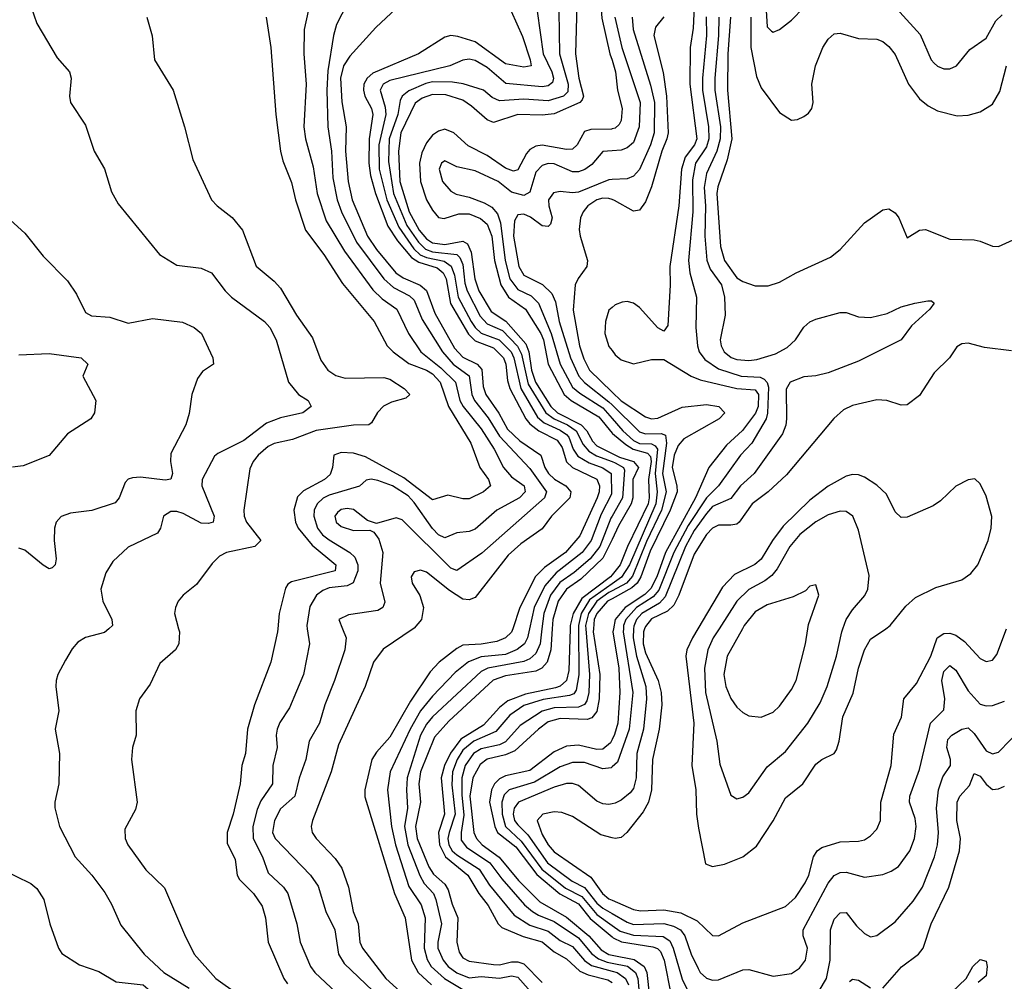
# Model space of a CAD drawing. Header units: inches. Extents: x 884549 to 1028252, y 526810 to 653624.
# Tile 934 of 1056: x 1008053 to 1011289, y 608841 to 612002. Entities that reach past the tile are written whole.
import ezdxf

# ---------------------------------------------------------------- set-up
doc = ezdxf.new("R2010")
doc.units = ezdxf.units.IN
doc.header["$MEASUREMENT"] = 0
for name, color, linetype in [('B0600', 7, 'Continuous'), ('B0601', 7, 'Continuous'), ('B0610', 7, 'Continuous'), ('B0611', 7, 'Continuous')]:
    doc.layers.add(name, color=color, linetype=linetype)

msp = doc.modelspace()

# ---------------------------------------------------------------- linework, layer by layer
at = {"layer": 'B0600', "color": 5}
for points, elevation in [([(1008346.4, 610000), (1008332.3, 609987.7), (1008269.3, 609970.7), (1008244.7, 609955.3), (1008225.8, 609934.2), (1008203.4, 609896.6), (1008178.9, 609850), (1008173.1, 609830), (1008171.6, 609810), (1008182.3, 609730), (1008170.3, 609670), (1008184.6, 609590), (1008181.7, 609490), (1008168.9, 609430), (1008168.9, 609411.1), (1008184.4, 609350), (1008235.2, 609250), (1008290.1, 609190.1), (1008332.9, 609133), (1008355.1, 609095.1), (1008385.1, 609025.1), (1008462.1, 608930), (1008527.1, 608870), (1008610, 608818.5)], 2260), ([(1008575.5, 610000), (1008578.2, 609990), (1008576.3, 609950), (1008565.3, 609930), (1008514.2, 609885.8), (1008482, 609818), (1008447.2, 609770), (1008435.3, 609730), (1008435.6, 609650), (1008424, 609610), (1008420.3, 609570), (1008439.1, 609430), (1008434, 609406), (1008398.9, 609341.1), (1008399.7, 609310), (1008408.2, 609290), (1008467.9, 609207.9), (1008528.7, 609148.7), (1008594.4, 608994.4), (1008626.8, 608930), (1008697.8, 608850), (1008770, 608798.4)], 2280), ([(1008901.3, 610000), (1008900.4, 609990), (1008878.7, 609890), (1008824.8, 609750), (1008802, 609670), (1008795.3, 609590), (1008783.4, 609550), (1008778, 609490), (1008755.2, 609390), (1008735.3, 609330), (1008735.3, 609295.3), (1008761.7, 609241.7), (1008768.4, 609190), (1008775.3, 609175.3), (1008822.2, 609130), (1008850, 609088), (1008860.9, 609050), (1008870.2, 608969.8), (1008921.5, 608850), (1008932.9, 608832.9)], 2320), ([(1008998.4, 610000), (1009006.1, 609950), (1008986, 609850), (1008939.7, 609740.3), (1008908.3, 609691.7), (1008899.3, 609670), (1008896.1, 609650), (1008899.1, 609610), (1008884.7, 609550), (1008883.8, 609490), (1008846.3, 609433.7), (1008834.2, 609405.8), (1008819, 609350), (1008820.2, 609310), (1008851.4, 609250), (1008870, 609197.1), (1008919.8, 609150), (1008934.7, 609130), (1008964.4, 609030), (1008975.4, 608970), (1009009, 608890), (1009023.3, 608870), (1009130, 608770.1)], 2340), ([(1009114.3, 610000), (1009126.7, 609970), (1009121.9, 609930), (1009088.3, 609830), (1009055.7, 609750), (1009038.5, 609690), (1009004.8, 609630), (1008994.1, 609570), (1008971.6, 609508.4), (1008957.4, 609450), (1008910, 609407.7), (1008891, 609370), (1008884.5, 609330), (1008892.9, 609310), (1009008.8, 609190), (1009034.2, 609154.2), (1009059.1, 609070), (1009089.2, 609010), (1009100.7, 608930), (1009119.6, 608899.6), (1009214.1, 608810)], 2360), ([(1009346.7, 610000), (1009247.3, 609932.7), (1009215.7, 609890), (1009189.1, 609810), (1009101.3, 609618.7), (1009077, 609530), (1009015.5, 609370), (1009011.7, 609350), (1009014.3, 609330), (1009027.6, 609310), (1009090, 609245.1), (1009112.5, 609212.5), (1009134, 609150), (1009149.6, 609070), (1009165.1, 609030), (1009170.9, 608970), (1009180.3, 608950), (1009256.8, 608850), (1009326.4, 608786.4)], 2380), ([(1009673.7, 610000), (1009670, 609988.8), (1009650, 609969.9), (1009621.8, 609958.2), (1009570, 609948.9), (1009510, 609946.1), (1009490, 609935.4), (1009432.1, 609890), (1009402, 609858), (1009337.9, 609762.1), (1009270, 609643.1), (1009225.7, 609594.3), (1009210.4, 609570), (1009187.9, 609470), (1009187.6, 609447.6), (1009285.5, 609130), (1009320.4, 609050), (1009341.4, 608910), (1009362.6, 608870), (1009406.6, 608830)], 2420), ([(1009728.6, 610000), (1009721.9, 609970), (1009711.9, 609950), (1009688.4, 609931.6), (1009650, 609915.4), (1009570, 609907.3), (1009528.7, 609891.3), (1009484, 609856), (1009410, 609778.2), (1009370, 609729.6), (1009336.9, 609670), (1009271.2, 609530), (1009261.6, 609470), (1009275.4, 609350), (1009288.4, 609290), (1009332.2, 609152.2), (1009372.6, 609092.6), (1009386.1, 609050), (1009382.7, 608950), (1009392.4, 608912.4), (1009405.4, 608890), (1009449, 608850), (1009510, 608814.2)], 2440), ([(1009769.7, 610000), (1009763.5, 609950), (1009750, 609918.3), (1009730, 609900.5), (1009710, 609892.7), (1009591.9, 609870), (1009570, 609859), (1009410, 609709.9), (1009390, 609686.2), (1009370.4, 609649.6), (1009327.1, 609510), (1009324, 609470), (1009328.2, 609410), (1009317.6, 609350), (1009328.9, 609290), (1009368.4, 609188.4), (1009383, 609163), (1009413.5, 609130), (1009421.3, 609110), (1009439.7, 609030), (1009427.2, 608970), (1009427.9, 608950), (1009445.1, 608910), (1009461.4, 608890), (1009490, 608868.5), (1009530, 608852.9), (1009570, 608856.9), (1009630, 608851.6), (1009670, 608858.5), (1009690, 608854.2), (1009750, 608787.6)], 2460), ([(1009803.3, 610000), (1009798.6, 609930), (1009787.2, 609890), (1009769.5, 609870.5), (1009750, 609860.8), (1009650, 609845.4), (1009609, 609831), (1009463.9, 609696.1), (1009416.4, 609643.6), (1009370.4, 609530), (1009365.1, 609490), (1009370.9, 609430), (1009353.7, 609350), (1009359.8, 609310), (1009397.7, 609217.7), (1009413.4, 609193.4), (1009450, 609160.7), (1009461.7, 609141.7), (1009474.3, 609094.3), (1009493.1, 609050), (1009490.1, 608969.9), (1009497.3, 608937.3), (1009510, 608917.7), (1009530, 608906.8), (1009610, 608896.1), (1009630, 608894.9), (1009670, 608905), (1009690, 608904.9), (1009710, 608898.2), (1009770, 608837.1)], 2480), ([(1009862.4, 610000), (1009857.9, 609862.1), (1009850.3, 609829.7), (1009830, 609811.6), (1009814.3, 609805.7), (1009715.1, 609784.9), (1009657.3, 609762.7), (1009630, 609740.7), (1009577.6, 609682.4), (1009503.3, 609636.7), (1009469, 609591), (1009449.7, 609550), (1009438.9, 609510), (1009448.9, 609390), (1009429.6, 609330.4), (1009432.8, 609290), (1009452.5, 609250), (1009525.8, 609190), (1009561.8, 609130), (1009592.7, 609090), (1009626.2, 609030), (1009638, 609018), (1009708, 608988), (1009770, 608970.5), (1009810, 608937.7), (1009850, 608914.7), (1009894.6, 608874.6), (1009921.9, 608861.9), (1009985.9, 608845.9), (1010000, 608836.8)], 2520), ([(1009889.5, 610000), (1009891.2, 609848.8), (1009882.4, 609797.6), (1009873.9, 609786.1), (1009859.8, 609780.2), (1009773.2, 609766.8), (1009710, 609748), (1009664.3, 609715.7), (1009617.9, 609662.1), (1009545.3, 609630), (1009510, 609601.1), (1009491.1, 609570), (1009476.2, 609530), (1009473.7, 609486.3), (1009484.6, 609390), (1009464.3, 609330), (1009460.8, 609310), (1009463.4, 609290), (1009474.8, 609270), (1009490, 609257.1), (1009563.5, 609210), (1009597.5, 609157.5), (1009678.5, 609058.5), (1009730, 609025.2), (1009790, 609006.1), (1009830, 608975.7), (1009870, 608955.2), (1009909.5, 608909.5), (1009933, 608893), (1010000, 608874.6)], 2540), ([(1009913.4, 610000), (1009926.2, 609850), (1009923.6, 609790), (1009917.4, 609762.6), (1009909.4, 609750.6), (1009890, 609742.5), (1009810, 609739.8), (1009770.7, 609729.3), (1009698.4, 609681.6), (1009650, 609628.3), (1009630, 609618.6), (1009570, 609605.5), (1009544.9, 609590), (1009517.7, 609550), (1009506.7, 609510), (1009505.9, 609454.1), (1009513.2, 609386.8), (1009503.7, 609330), (1009504.5, 609304.5), (1009521.8, 609281.8), (1009597.9, 609230), (1009637.7, 609177.7), (1009712.7, 609092.7), (1009738.1, 609070), (1009757.9, 609057.9), (1009810, 609038.1), (1009890, 608984.4), (1009932.9, 608932.9), (1009955.2, 608915.2), (1009983.9, 608903.9), (1010000, 608900.7)], 2560), ([(1009938.6, 610000), (1009937.9, 609990), (1009960.4, 609850), (1009957.4, 609770), (1009950, 609727.9), (1009933.2, 609706.9), (1009918, 609702), (1009830, 609705.3), (1009790, 609693.8), (1009758, 609670), (1009681, 609599), (1009650, 609585.9), (1009590, 609570.8), (1009566.5, 609553.5), (1009542.2, 609510), (1009532.5, 609450), (1009545.9, 609330), (1009554.2, 609310), (1009573.7, 609290), (1009629.4, 609249.4), (1009692.3, 609172.3), (1009762.2, 609102.2), (1009850, 609052), (1009923.2, 608990), (1009964.1, 608944.1), (1009990, 608928.8), (1010000, 608926.8)], 2580), ([(1010000, 609636), (1009994.6, 609625.4), (1009970, 609604.1), (1009950, 609603.1), (1009890, 609617.1), (1009850, 609614.3), (1009810, 609595.2), (1009730, 609533.5), (1009650, 609516.8), (1009630, 609506.5), (1009614.1, 609490), (1009604, 609470), (1009597.6, 609430), (1009614.5, 609350), (1009624, 609330), (1009683.3, 609283.3), (1009752.3, 609192.3), (1009828.2, 609128.2), (1009890, 609095.9), (1009927.6, 609047.6), (1010000, 608987.5)], 2620), ([(1010000, 609545.6), (1009997.1, 609542.9), (1009970, 609539), (1009910, 609560.4), (1009870, 609560.7), (1009830, 609546.2), (1009744.9, 609495.1), (1009661.4, 609470), (1009645.6, 609454.4), (1009638.3, 609430), (1009639.2, 609390), (1009649.6, 609349.6), (1009701.8, 609301.8), (1009769.8, 609209.8), (1009847.3, 609147.3), (1009900.3, 609120.3), (1009950, 609060.5), (1010000, 609024.9)], 2640), ([(1010000, 609424.6), (1009990, 609422.2), (1009970, 609424.3), (1009950, 609433.4), (1009890, 609484.6), (1009870, 609491.1), (1009850, 609491), (1009810, 609479.4), (1009692.5, 609430), (1009677.9, 609410), (1009675.3, 609390), (1009679.8, 609370), (1009690, 609354.9), (1009722.8, 609322.8), (1009788.4, 609230), (1009868.9, 609170), (1009910, 609149.3), (1009950, 609098.2), (1009970, 609081.8), (1010000, 609064.4)], 2660), ([(1010000, 609312.7), (1009962.9, 609322.9), (1009870, 609383), (1009835.4, 609395.4), (1009810, 609397.7), (1009772.2, 609390), (1009754.4, 609370), (1009770, 609323.5), (1009789.8, 609290), (1009810, 609266.9), (1009930, 609183.7), (1009968.8, 609130), (1009990, 609111.8), (1010000, 609107.5)], 2680), ([(1007991.1, 609211.1), (1008090, 609162.8), (1008110, 609146), (1008133, 609110), (1008152.1, 609030), (1008181.2, 608950), (1008192, 608932), (1008250, 608895.7), (1008313.8, 608873.8), (1008370, 608839.4), (1008458.9, 608830), (1008482.2, 608810), (1008481.7, 608798.3), (1008479.3, 608790), (1008435.1, 608764.9), (1008350, 608743), (1008312.7, 608727.3), (1008250, 608673.9), (1008206.9, 608653.1), (1008190, 608640.2), (1008110, 608539.5), (1008067.3, 608512.7), (1008043.2, 608490)], 2240)]:
    msp.add_lwpolyline(points, dxfattribs=dict(at, elevation=elevation))
at = {"layer": 'B0601', "color": 5}
for points, elevation in [([(1009024.5, 612135.5), (1008988.5, 611970), (1008986.7, 611890), (1008994.2, 611790), (1008987.3, 611650), (1008992.8, 611610), (1009017.8, 611517.8), (1009030.4, 611430), (1009060.5, 611340.5), (1009120.9, 611240.9), (1009213.8, 611113.8), (1009244.1, 611084.1), (1009292.9, 611050), (1009330.8, 610970.8), (1009371.9, 610910), (1009437.7, 610857.7), (1009485.1, 610810), (1009499.4, 610750), (1009510.8, 610730.8), (1009570, 610657.4), (1009612.7, 610590), (1009643.3, 610530), (1009670, 610498.8), (1009711.2, 610470), (1009714.9, 610450), (1009696.3, 610430), (1009621.9, 610390), (1009550, 610327), (1009530, 610319.2), (1009490, 610315.6), (1009450, 610299.1), (1009430, 610308.8), (1009410, 610329.2), (1009350, 610415), (1009330, 610436.2), (1009278.1, 610470), (1009230, 610487.4), (1009208.4, 610491.6), (1009191.4, 610488.6), (1009170, 610468), (1009070, 610439.2), (1009050.9, 610429.1), (1009030.5, 610410), (1009021.5, 610390), (1009019.6, 610370), (1009032.3, 610330), (1009048.8, 610308.8), (1009070, 610291.7), (1009138, 610250), (1009154.8, 610234.8), (1009164.8, 610210), (1009164.7, 610190), (1009149.7, 610150.3), (1009130, 610141.4), (1009070, 610134), (1009050, 610125.9), (1009028.5, 610110), (1009006.6, 610073.4), (1008996.9, 610010), (1008998.4, 610000)], 2340), ([(1008070, 612104), (1008109.4, 611989.4), (1008176.5, 611876.5), (1008217, 611830), (1008222.6, 611810), (1008217, 611750), (1008220.4, 611730), (1008270, 611654.8), (1008298.4, 611570), (1008331.6, 611511.5), (1008355.4, 611435.4), (1008376.7, 611396.7), (1008512.4, 611230), (1008570, 611195.2), (1008650, 611184.7), (1008683.7, 611170), (1008728.5, 611110), (1008749.3, 611090), (1008857.8, 611010), (1008875.5, 610990), (1008896.6, 610950), (1008936.3, 610810), (1008969.2, 610770), (1009001.7, 610750), (1009011.4, 610730), (1008984.2, 610710), (1008910, 610693), (1008864.4, 610675.6), (1008790, 610618.8), (1008704.1, 610575.9), (1008693.4, 610566.6), (1008653.4, 610490), (1008652.2, 610470), (1008692.2, 610370), (1008689.4, 610350.6), (1008674, 610346), (1008650, 610346.9), (1008590, 610378.7), (1008570, 610385.6), (1008550, 610385.7), (1008526, 610370), (1008515.9, 610330), (1008505.6, 610314.4), (1008410, 610267.7), (1008359.1, 610220.9), (1008336, 610184), (1008319.7, 610130), (1008326.7, 610090), (1008356.6, 610030), (1008357.8, 610010), (1008346.4, 610000)], 2260), ([(1010000, 612115.5), (1009989.1, 612110.9), (1009973.8, 612090), (1009966.4, 612070), (1009963.4, 612050), (1009966.9, 612006.9), (1009993.3, 611890), (1010000, 611868.3)], 2520), ([(1009130, 612053.8), (1009094.5, 611985.5), (1009084.7, 611950), (1009066.2, 611833.8), (1009062.2, 611770), (1009066.1, 611650), (1009077.7, 611570), (1009082, 611482), (1009096.7, 611410), (1009110.9, 611370), (1009160.4, 611270), (1009249.5, 611149.5), (1009282, 611122), (1009334.3, 611094.3), (1009350, 611080.1), (1009376.2, 611016.2), (1009442.7, 610910), (1009478.1, 610870), (1009530.8, 610830.8), (1009538.8, 610770), (1009548.1, 610750), (1009593.4, 610693.4), (1009630, 610632.8), (1009730, 610526.7), (1009784.8, 610450), (1009777.7, 610430), (1009571.9, 610248.1), (1009490, 610191.1), (1009470, 610198.5), (1009310, 610357.5), (1009290, 610364.6), (1009226.2, 610346.2), (1009196, 610356), (1009150, 610391.3), (1009130, 610395.2), (1009110, 610392.3), (1009098.1, 610381.9), (1009089.2, 610370), (1009093.5, 610350), (1009110, 610335.6), (1009150, 610323), (1009203.9, 610323.9), (1009216.8, 610316.8), (1009233.9, 610293.9), (1009246.2, 610250), (1009238.3, 610150), (1009253.1, 610086.9), (1009246.9, 610070), (1009230, 610059.9), (1009134.2, 610045.8), (1009102, 610030), (1009114.3, 610000)], 2360), ([(1009290, 612038.5), (1009223.5, 611976.5), (1009137.8, 611882.2), (1009117.7, 611850), (1009107.6, 611810), (1009112.1, 611732.1), (1009125.8, 611650), (1009124, 611570), (1009132.3, 611470), (1009146.4, 611410), (1009196, 611290), (1009226.2, 611246.2), (1009289.6, 611169.6), (1009313.5, 611153.5), (1009369.5, 611129.5), (1009390, 611111.2), (1009417.2, 611037.2), (1009482, 610922), (1009510, 610893), (1009557, 610870), (1009571.8, 610851.8), (1009576.1, 610796.1), (1009585.3, 610770), (1009627.9, 610707.9), (1009656.3, 610656.3), (1009697.3, 610617.3), (1009766.4, 610570), (1009779.6, 610530), (1009791.2, 610510), (1009811.3, 610491.3), (1009848.4, 610470), (1009864.4, 610450), (1009861, 610430), (1009801, 610370), (1009770, 610328.4), (1009700.7, 610279.3), (1009658.6, 610241.4), (1009550, 610102.2), (1009530, 610094.6), (1009510, 610097.6), (1009465.4, 610125.4), (1009390, 610186.3), (1009370, 610192.5), (1009350, 610187.1), (1009340.2, 610170), (1009343.2, 610150), (1009368.8, 610108.8), (1009380.9, 610070), (1009373.4, 610030), (1009350, 610002.2), (1009346.7, 610000)], 2380), ([(1009668.4, 612030), (1009706.2, 611946.2), (1009731.3, 611870), (1009733.8, 611850), (1009710, 611845.4), (1009650, 611857.1), (1009550, 611928.9), (1009493.2, 611946.8), (1009470, 611949.5), (1009450, 611944.5), (1009364.3, 611890), (1009213.9, 611826.1), (1009195.2, 611810), (1009184.8, 611790), (1009182.7, 611770), (1009187.5, 611750), (1009209.1, 611710), (1009213.9, 611690), (1009201.3, 611610), (1009201.2, 611530), (1009205.9, 611490), (1009222.1, 611430), (1009262.6, 611322.6), (1009294.9, 611274.9), (1009340.6, 611220.6), (1009364.9, 611204.9), (1009425.6, 611185.6), (1009445, 611170), (1009455.1, 611150), (1009469.4, 611069.4), (1009528.2, 610968.2), (1009550, 610946.6), (1009610, 610923.7), (1009643.4, 610890), (1009651.2, 610870), (1009656.2, 610816.2), (1009664.1, 610790), (1009716.8, 610690), (1009730, 610672.9), (1009759.2, 610650), (1009819.2, 610619.2), (1009836, 610596), (1009850, 610548.1), (1009870, 610529.7), (1009950, 610491.2), (1009958.5, 610470), (1009957.9, 610450), (1009950.9, 610430), (1009894.3, 610305.7), (1009847, 610250), (1009778.4, 610201.6), (1009748.5, 610171.5), (1009697.2, 610070), (1009673.7, 610000)], 2420), ([(1009754.2, 612030), (1009773.7, 611890), (1009802.5, 611830), (1009807.9, 611810), (1009804.6, 611795.4), (1009790, 611783.8), (1009770, 611781.3), (1009651.4, 611791.5), (1009590, 611844.3), (1009550, 611867.1), (1009530, 611871.9), (1009510, 611868.4), (1009466.5, 611850), (1009270, 611802.1), (1009248, 611790), (1009237.5, 611770), (1009254.6, 611714.6), (1009257, 611690), (1009233.6, 611590), (1009235.1, 611510), (1009259.7, 611410), (1009299.7, 611319.7), (1009348.9, 611248.9), (1009369.3, 611229.3), (1009390, 611220.4), (1009448.1, 611208.1), (1009471.8, 611191.8), (1009482.5, 611162.5), (1009494.3, 611090), (1009537.5, 611010), (1009550, 610989.6), (1009570, 610971.9), (1009629.1, 610949.1), (1009668.2, 610910), (1009677.6, 610890), (1009700.6, 610790), (1009755.2, 610695.2), (1009776.7, 610676.7), (1009830, 610653), (1009850, 610638.5), (1009858, 610630), (1009872.6, 610590), (1009887.2, 610567.2), (1009925.1, 610545.1), (1009970, 610529.1), (1009997, 610510), (1009998, 610442), (1009963.9, 610376.1), (1009931.9, 610290), (1009902.1, 610250), (1009816.5, 610183.5), (1009779.2, 610140.8), (1009744.4, 610070), (1009728.6, 610000)], 2440), ([(1009825.5, 612030), (1009827.1, 611890), (1009855.9, 611790), (1009855, 611765), (1009840.1, 611750), (1009790, 611735.5), (1009710, 611740.5), (1009630, 611734.8), (1009605.6, 611745.6), (1009577.7, 611770), (1009511, 611791), (1009476.2, 611796.2), (1009410, 611797.1), (1009387.9, 611792.1), (1009332.6, 611767.4), (1009310.1, 611750), (1009303.5, 611736.5), (1009295.6, 611690), (1009267.5, 611610), (1009265, 611535.1), (1009282.1, 611430), (1009325.8, 611325.8), (1009363.5, 611270), (1009387.1, 611247.1), (1009410, 611239.2), (1009489.4, 611230), (1009500, 611220), (1009510, 611197.1), (1009516, 611136), (1009523.4, 611110), (1009567.1, 611027.1), (1009590, 611002.2), (1009639.6, 610979.6), (1009688.9, 610928.9), (1009702.1, 610902.1), (1009723.9, 610803.9), (1009782.2, 610710), (1009809.5, 610689.5), (1009853.9, 610670), (1009882, 610650), (1009905.5, 610605.5), (1009923.9, 610583.9), (1009948.6, 610568.6), (1010000, 610549.4)], 2460), ([(1009884.3, 612050), (1009879.7, 611890), (1009891.3, 611810), (1009906.1, 611750), (1009901.6, 611738.4), (1009894.6, 611730), (1009810, 611692.8), (1009770, 611687.6), (1009690, 611690.2), (1009610, 611664.2), (1009590, 611672.2), (1009538, 611718), (1009510, 611736.8), (1009454.2, 611754.2), (1009410, 611755.4), (1009376.4, 611743.6), (1009352.9, 611727.1), (1009306.2, 611630), (1009298.1, 611570), (1009303, 611470), (1009333.8, 611370), (1009365.7, 611310), (1009390, 611281.4), (1009410, 611267.8), (1009450, 611263.2), (1009510, 611274), (1009524.8, 611264.8), (1009537.1, 611237.1), (1009548.6, 611150), (1009562.4, 611110), (1009602.9, 611042.9), (1009651.3, 611011.3), (1009716.3, 610936.3), (1009727, 610910), (1009735.7, 610850), (1009748.4, 610810), (1009798.9, 610730), (1009821.2, 610710), (1009898.1, 610670), (1009917.1, 610650), (1009936, 610616), (1009950, 610600.9), (1010000, 610576.2)], 2480), ([(1008471.5, 612010), (1008489, 611949), (1008496.5, 611870), (1008557.8, 611770), (1008594.9, 611650), (1008621.8, 611541.8), (1008684, 611410), (1008701.7, 611390), (1008751.6, 611351.6), (1008785.4, 611310), (1008830, 611191.6), (1008890, 611142.7), (1008910, 611118.9), (1008962.7, 611030), (1009015.7, 610955.7), (1009043.1, 610883.1), (1009066, 610850), (1009091.7, 610831.7), (1009123, 610823), (1009250, 610826.2), (1009270, 610819.8), (1009316.6, 610790), (1009335.9, 610770), (1009322.3, 610757.7), (1009275.1, 610744.8), (1009248.4, 610731.6), (1009229.6, 610710.4), (1009210, 610676.4), (1009200.3, 610670), (1009150, 610669.4), (1009028, 610652), (1008950, 610622.4), (1008890, 610608.7), (1008870, 610599.1), (1008836.6, 610570), (1008820.8, 610550), (1008810, 610525.1), (1008789.6, 610390), (1008791.1, 610370), (1008798.9, 610350), (1008845.9, 610290), (1008826.3, 610270), (1008733, 610250), (1008710, 610238), (1008685.5, 610214.5), (1008634.5, 610145.5), (1008590.2, 610109.8), (1008574.3, 610090), (1008564.9, 610070), (1008562, 610050), (1008575.5, 610000)], 2280), ([(1008863.8, 612010), (1008878.9, 611910), (1008895, 611690), (1008910.1, 611570), (1008918, 611538), (1008947, 611467), (1008959.9, 611410), (1008992.6, 611310), (1009053.3, 611230), (1009114.5, 611134.5), (1009217.9, 611010), (1009261.5, 610930), (1009280.4, 610910), (1009331.7, 610871.7), (1009390, 610850.2), (1009410, 610837.6), (1009435.2, 610810), (1009462.7, 610730), (1009535.7, 610610), (1009565.6, 610530), (1009593.9, 610490), (1009600.9, 610470), (1009577.2, 610450), (1009530, 610427.4), (1009510, 610426.7), (1009460.7, 610439.3), (1009410, 610423.6), (1009315.6, 610495.6), (1009190, 610564.5), (1009150, 610576.6), (1009110, 610579.1), (1009086.2, 610570), (1009081.6, 610530), (1009073.1, 610506.9), (1009054.7, 610490), (1008986.3, 610453.7), (1008966.7, 610433.3), (1008954.1, 610390), (1008959.9, 610350), (1008968.1, 610330), (1009014.3, 610274.3), (1009092.3, 610210), (1009090.1, 610190), (1008946.3, 610153.7), (1008934, 610146), (1008927, 610133), (1008905.8, 610050), (1008901.3, 610000)], 2320), ([(1010000, 611642.5), (1009997.9, 611642.1), (1009930, 611641.2), (1009910, 611634), (1009885.6, 611590), (1009870, 611575.8), (1009850, 611574.7), (1009770, 611589), (1009750, 611586.3), (1009730, 611575.1), (1009718.4, 611561.6), (1009690, 611508.2), (1009675.8, 611504.2), (1009650, 611514.2), (1009590, 611555.2), (1009527.2, 611587.2), (1009479.6, 611630), (1009450, 611641.9), (1009430, 611635.6), (1009410, 611621.7), (1009390, 611597), (1009375.4, 611564.6), (1009367.5, 611530), (1009370.3, 611470), (1009389.8, 611409.8), (1009410, 611375.2), (1009430, 611351.5), (1009448.7, 611348.7), (1009496.9, 611363.1), (1009530, 611363.6), (1009568, 611348), (1009589.1, 611329.1), (1009604.6, 611290), (1009613.6, 611210), (1009634.9, 611130), (1009659.9, 611090), (1009716, 611050), (1009765.5, 610970), (1009774.4, 610950), (1009790.4, 610870), (1009843.2, 610770), (1009865.5, 610750), (1009956.4, 610696.4), (1010000, 610643.1)], 2520), ([(1010000, 611570.6), (1009970, 611568.2), (1009933.9, 611526.1), (1009910.6, 611509.4), (1009890, 611501.2), (1009870, 611501.2), (1009810, 611528), (1009790, 611528.6), (1009770, 611522.6), (1009750, 611500.2), (1009730, 611435.2), (1009710, 611424), (1009670, 611435), (1009626, 611470), (1009550, 611505.4), (1009490, 611518.5), (1009450, 611537.8), (1009439.6, 611530), (1009432.4, 611510), (1009443.2, 611470), (1009470, 611438.4), (1009487.8, 611427.8), (1009530, 611418.6), (1009580, 611400), (1009605, 611385), (1009623.2, 611363.2), (1009633.9, 611333.9), (1009648.5, 611210), (1009663.7, 611150), (1009690, 611114.8), (1009734.6, 611094.6), (1009758.6, 611070), (1009800.3, 610970), (1009829.8, 610870), (1009870, 610794.1), (1009893.8, 610773.8), (1009970, 610726.2), (1010000, 610691.2)], 2540), ([(1010000, 611476.2), (1009990, 611475.7), (1009890, 611435.2), (1009870, 611432.6), (1009830, 611436.5), (1009807.6, 611432.4), (1009791.6, 611410), (1009792.4, 611390), (1009803.4, 611350), (1009797.3, 611330), (1009790, 611322.2), (1009770, 611323.8), (1009732.4, 611352.4), (1009710, 611362.6), (1009690, 611360.7), (1009679, 611341), (1009676.6, 611290), (1009693.4, 611190), (1009710, 611161.6), (1009771.3, 611131.3), (1009802.2, 611102.2), (1009814.1, 611074.1), (1009826.6, 611010), (1009863.9, 610890), (1009891, 610830), (1009909.1, 610809.1), (1009990, 610746), (1010000, 610736.2)], 2560), ([(1010000, 611410.7), (1009990, 611414.5), (1009970, 611415.3), (1009950, 611409.9), (1009920.9, 611390), (1009904.6, 611370), (1009896.4, 611350), (1009892.3, 611312.3), (1009894.9, 611290), (1009919.5, 611210), (1009917, 611190), (1009888.9, 611151.1), (1009879.2, 611130), (1009872.5, 611047.5), (1009892.9, 610930), (1009907, 610887), (1009925.7, 610850), (1010000, 610778)], 2580), ([(1008022.6, 611342.7), (1008070, 611300.4), (1008130, 611224.9), (1008210, 611143), (1008239.5, 611099.5), (1008270, 611039.5), (1008288.8, 611028.8), (1008350, 611024.5), (1008410, 611004.6), (1008490, 611019.2), (1008587.9, 611007.9), (1008626.8, 610990), (1008650.6, 610970), (1008687.6, 610890), (1008690.4, 610870), (1008654.2, 610845.8), (1008637.4, 610822.6), (1008618.7, 610770), (1008610, 610707.3), (1008599.4, 610670), (1008550, 610575.6), (1008548.9, 610550), (1008555.1, 610510), (1008550, 610491.6), (1008531.3, 610488.7), (1008450, 610498.6), (1008423.7, 610496.3), (1008410, 610491.6), (1008399.6, 610480.4), (1008379.7, 610430), (1008366.5, 610413.5), (1008290, 610388.4), (1008220.4, 610379.5), (1008190, 610368.5), (1008173.6, 610350), (1008167.1, 610330), (1008166.4, 610290), (1008173.5, 610230), (1008170, 610209.5), (1008159.5, 610200.5), (1008150, 610196.8), (1008130, 610208.8), (1008070, 610257.6), (1008050, 610264.4)], 2240), ([(1010000, 611055.7), (1009990, 611046.6), (1009978.6, 611010), (1009976.4, 610970), (1009990, 610927.6), (1010000, 610914.1)], 2620), ([(1008050, 610900.2), (1008150, 610904.6), (1008254.8, 610890), (1008277.3, 610870), (1008260.7, 610830), (1008303, 610750), (1008299.3, 610710), (1008287.3, 610690), (1008210, 610640.5), (1008150, 610569.6), (1008064.7, 610535.3), (1008030, 610531.4)], 2220), ([(1010000, 610370.1), (1009996.3, 610363.7), (1009959.5, 610270), (1009928.2, 610230), (1009875.4, 610184.6), (1009828.4, 610151.6), (1009798, 610110), (1009775.9, 610050), (1009769.7, 610000)], 2460), ([(1010000, 610293.5), (1009970, 610231.3), (1009897.5, 610162.4), (1009850.4, 610129.6), (1009822.5, 610090), (1009805.4, 610030), (1009803.3, 610000)], 2480), ([(1010000, 610176.9), (1009994.5, 610170), (1009900.5, 610099.5), (1009872.1, 610050), (1009862.7, 610010), (1009862.4, 610000)], 2520), ([(1010000, 610147.3), (1009925.5, 610094.5), (1009898.3, 610050), (1009889.4, 610010), (1009889.5, 610000)], 2540), ([(1010000, 610124.7), (1009990, 610119.3), (1009950.5, 610090), (1009922.7, 610050), (1009912.5, 610010), (1009913.4, 610000)], 2560), ([(1010000, 610098.5), (1009984.6, 610090), (1009950, 610050.2), (1009940.9, 610030), (1009938.6, 610000)], 2580)]:
    msp.add_lwpolyline(points, dxfattribs=dict(at, elevation=elevation))
at = {"layer": 'B0610', "color": 5}
for points, elevation in [([(1010000, 609107.5), (1010070, 609077.5), (1010093.1, 609073.1), (1010170, 609076.5), (1010225.7, 609065.7), (1010280.2, 609040.2), (1010330, 608992.1), (1010350, 608990.2), (1010430, 609033), (1010570, 609087.1), (1010603.2, 609116.8), (1010635, 609165), (1010647.2, 609190), (1010662.5, 609250), (1010674.6, 609270), (1010690, 609281), (1010750, 609299.5), (1010810, 609301.5), (1010830, 609306.2), (1010850, 609318.8), (1010870, 609340.7), (1010881.8, 609370), (1010883.2, 609430), (1010917.8, 609550), (1010926.5, 609653.5), (1010951.2, 609708.8), (1010959.2, 609770), (1011000.4, 609819.6), (1011047.2, 609910), (1011068.8, 609970), (1011090, 609984), (1011110, 609985.3), (1011130, 609979), (1011158, 609958.1), (1011210, 609901.6), (1011230, 609892.3), (1011250, 609896.9), (1011264.8, 609915.2), (1011296.4, 610000)], 2680), ([(1010107.1, 610000), (1010103.1, 609990), (1010102.3, 609950), (1010110, 609920.4), (1010152.1, 609830), (1010161.4, 609790), (1010163.5, 609750), (1010154.8, 609670), (1010132.8, 609570), (1010129.4, 609470), (1010119.5, 609430), (1010101.8, 609398.2), (1010048.6, 609330), (1010030, 609314), (1010010, 609309.9), (1010000, 609312.7)], 2680), ([(1010037.5, 610000), (1010037, 609990), (1010068.5, 609790), (1010056.8, 609670), (1010018.2, 609561.8), (1010000, 609545.6)], 2640), ([(1010070.9, 610000), (1010069.5, 609970), (1010080.8, 609910), (1010110.7, 609810), (1010113.7, 609770), (1010103.1, 609670), (1010081.3, 609590), (1010079.4, 609510), (1010070, 609475.2), (1010059.6, 609460.4), (1010030, 609436), (1010010, 609427), (1010000, 609424.6)], 2660), ([(1010004.6, 610000), (1010002.6, 609990), (1010022.2, 609870), (1010025.8, 609790), (1010019.5, 609690), (1010008.2, 609651.8), (1010000, 609636)], 2620), ([(1010282.1, 610000), (1010264.3, 609970), (1010245.5, 609930), (1010242.3, 609910), (1010268.5, 609690), (1010262.1, 609550), (1010275.8, 609470), (1010277.4, 609390), (1010283.9, 609343.9), (1010307.5, 609227.5), (1010330, 609218.5), (1010370, 609225.6), (1010430, 609250.2), (1010475.3, 609284.7), (1010530, 609368.1), (1010570, 609444.5), (1010627.5, 609490), (1010670, 609554.7), (1010689.4, 609570.6), (1010729.8, 609590), (1010737.9, 609602.1), (1010746.6, 609630), (1010759, 609710), (1010792.3, 609787.7), (1010809.9, 609870.1), (1010829.6, 609930.4), (1010850, 609965.7), (1010899.4, 610000)], 2720), ([(1010351.9, 610000), (1010332.6, 609970), (1010315.2, 609930), (1010303.4, 609870), (1010307.6, 609790), (1010343.9, 609630), (1010354.6, 609554.6), (1010390, 609452.7), (1010410, 609440.8), (1010430, 609446), (1010450, 609460.7), (1010510, 609545.8), (1010570, 609596.8), (1010643.4, 609690), (1010684.1, 609755.9), (1010706.7, 609810), (1010737.7, 609910), (1010755, 609990), (1010758.7, 610000)], 2740), ([(1010428.9, 610000), (1010378.8, 609910), (1010367.8, 609850), (1010374.2, 609810), (1010390, 609770.2), (1010410, 609742), (1010430, 609724.5), (1010450, 609713.8), (1010490, 609709.2), (1010530, 609726), (1010550, 609745.5), (1010590, 609800.2), (1010605.7, 609830), (1010635.5, 609950), (1010643.8, 610000)], 2760), ([(1010000, 609064.4), (1010050, 609035.4), (1010070, 609028.1), (1010170, 609030.5), (1010202.5, 609022.5), (1010224.6, 609010), (1010239.6, 608990), (1010260.1, 608930), (1010282.9, 608882.9), (1010290.1, 608870.1), (1010310, 608851.9), (1010330, 608845.2), (1010350, 608845.5), (1010430, 608878.8), (1010450, 608879.4), (1010530, 608858), (1010590, 608867), (1010616.3, 608883.7), (1010635.6, 608910), (1010642.1, 608950), (1010628.2, 608990), (1010628.1, 609010), (1010710, 609164), (1010730, 609189), (1010750, 609198.2), (1010770, 609199.6), (1010830, 609182.8), (1010890, 609191.8), (1010917.4, 609202.6), (1010941.2, 609218.8), (1010978.6, 609270), (1010994.5, 609310), (1010999.7, 609350), (1010996.3, 609376.2), (1010977.8, 609430), (1010979.1, 609450), (1011010, 609537.6), (1011046.4, 609690), (1011090, 609733.4), (1011093.9, 609770), (1011084, 609830), (1011090, 609858.8), (1011110, 609878.7), (1011130, 609863.5), (1011170, 609795.8), (1011210, 609752.1), (1011230, 609746.7), (1011250, 609747.6), (1011290, 609762.1)], 2660), ([(1010680.5, 608810), (1010704.5, 608850), (1010717.1, 608910), (1010718, 609010), (1010730, 609045.2), (1010750, 609065.8), (1010770, 609067.6), (1010803.2, 609023.2), (1010830, 608997.8), (1010850, 608987.1), (1010870, 608991.3), (1010930, 609036.9), (1010990, 609104.6), (1011020.1, 609150), (1011059.7, 609250), (1011069.9, 609290), (1011073.4, 609330), (1011066.7, 609410), (1011073, 609470), (1011086.9, 609513.1), (1011111.9, 609550), (1011112.7, 609570), (1011100.4, 609610), (1011103.8, 609636.2), (1011116.4, 609650), (1011150, 609670.1), (1011170, 609673.8), (1011190, 609655.7), (1011230, 609598.7), (1011250, 609588.3), (1011270, 609594.3), (1011346.8, 609673.2)], 2640), ([(1010890, 608818.6), (1010951.5, 608888.5), (1011006.8, 608930), (1011023, 608950), (1011048.4, 609030), (1011107.2, 609150), (1011142.1, 609270), (1011145.6, 609310), (1011133.3, 609370), (1011134.5, 609430), (1011143.6, 609450), (1011175, 609485), (1011190, 609523.9), (1011210, 609514.8), (1011229.3, 609489.3), (1011250, 609472), (1011270, 609473.8), (1011290, 609482.3)], 2620), ([(1010000, 609024.9), (1010026.2, 609006.2), (1010070, 608993), (1010168, 608988), (1010190, 608974.1), (1010201, 608950), (1010230, 608847.9), (1010250, 608807.1)], 2640), ([(1010000, 608987.5), (1010004.1, 608984.1), (1010031, 608971), (1010134.4, 608954.4), (1010149, 608949), (1010158.8, 608938.8), (1010170.8, 608910.8), (1010194.8, 608794.8)], 2620), ([(1010000, 608926.8), (1010072.6, 608912.6), (1010105.2, 608890), (1010114, 608870), (1010123.1, 608790)], 2580), ([(1010000, 608900.7), (1010050.6, 608890.6), (1010077.1, 608870), (1010085, 608850), (1010089.9, 608789.9)], 2560), ([(1011116, 608804), (1011163.6, 608850), (1011186.3, 608890), (1011210, 608912.2), (1011230, 608906.8), (1011233.4, 608890), (1011230, 608859.5), (1011202.9, 608837.1)], 2580), ([(1010000, 608874.6), (1010016.6, 608870), (1010044.6, 608850), (1010053.7, 608830)], 2540), ([(1010779.9, 608840.1), (1010790, 608848), (1010810, 608844.7), (1010850, 608819.5)], 2620)]:
    msp.add_lwpolyline(points, dxfattribs=dict(at, elevation=elevation))
at = {"layer": 'B0611', "color": 5}
for points, elevation in [([(1010890, 612088.7), (1011012.9, 611952.9), (1011048.8, 611870), (1011058.8, 611858.8), (1011070, 611848.6), (1011090, 611840.2), (1011110, 611839.7), (1011132.4, 611850), (1011175.9, 611904.1), (1011230, 611940.7), (1011261.7, 611998.3), (1011282, 612018)], 2740), ([(1010270.9, 612070), (1010266.4, 611973.6), (1010256.8, 611910), (1010255.6, 611790), (1010278.2, 611610), (1010270.5, 611590), (1010240, 611550), (1010228.2, 611510), (1010219.6, 611390), (1010190.1, 611190.1), (1010191, 611129), (1010183.2, 610996.8), (1010170, 610977.6), (1010150, 610988.9), (1010090, 611055.4), (1010070.7, 611070), (1010050, 611075.6), (1010033.6, 611073.6), (1010010, 611064.7), (1010000, 611055.7)], 2620), ([(1010505.5, 612050), (1010510, 611978), (1010523.7, 611963.7), (1010530, 611960.7), (1010550, 611969.2), (1010590, 612000.2), (1010630, 612041.5)], 2740), ([(1010170, 612011.1), (1010142.6, 611977.4), (1010137.6, 611950), (1010167.6, 611827.6), (1010179.1, 611750), (1010185, 611630), (1010180.5, 611610), (1010163.8, 611570), (1010130, 611452.2), (1010110, 611403.5), (1010090, 611376.2), (1010070, 611372.3), (1010007.7, 611407.7), (1010000, 611410.7)], 2580), ([(1010066.5, 612010), (1010069.8, 611969.8), (1010126.5, 611786.5), (1010139.5, 611730), (1010138, 611630), (1010126.1, 611590), (1010090.3, 611509.7), (1010070, 611487.2), (1010050, 611478.7), (1010000, 611476.2)], 2560), ([(1010008.7, 612010), (1010032.4, 611910), (1010092.8, 611730), (1010089.4, 611650), (1010070, 611598), (1010050, 611580.2), (1010030, 611573), (1010000, 611570.6)], 2540), ([(1010309.2, 612010.7), (1010310, 611950), (1010297.1, 611810), (1010296.9, 611770), (1010316.9, 611650), (1010318.5, 611610), (1010310, 611583.9), (1010274.2, 611530), (1010264.6, 611475.4), (1010265.9, 611370), (1010251.5, 611210), (1010255.9, 611170), (1010277.3, 611090), (1010275.8, 610990), (1010280.6, 610930), (1010286.2, 610910), (1010304.6, 610884.6), (1010350, 610854.5), (1010424.4, 610830), (1010486.9, 610826.9), (1010500, 610820), (1010509.3, 610809.3), (1010513.7, 610793.7), (1010511.4, 610708.6), (1010506.2, 610690), (1010459, 610610), (1010422.1, 610570), (1010349.7, 610470), (1010310, 610430.2), (1010250, 610339), (1010202.9, 610250), (1010153.5, 610126.5), (1010135.4, 610104.6), (1010080.3, 610070), (1010045.1, 610030), (1010037.9, 610010), (1010037.5, 610000)], 2640), ([(1010350.7, 612010), (1010350.2, 611950), (1010338, 611810), (1010337.9, 611770), (1010356.2, 611650), (1010355.7, 611610), (1010344.1, 611570), (1010310, 611496.3), (1010302.3, 611450), (1010307.7, 611390), (1010305.5, 611290), (1010311.1, 611211), (1010322.2, 611182.2), (1010359.6, 611130), (1010369.7, 611090), (1010371.6, 611030), (1010355.7, 610950), (1010358.6, 610930), (1010368.8, 610910), (1010391.8, 610891.8), (1010410, 610885.3), (1010450, 610881.4), (1010475.6, 610884.4), (1010536.7, 610903.3), (1010576, 610924), (1010603.2, 610950), (1010630, 610991.3), (1010650, 611008.3), (1010670, 611016.9), (1010750, 611038.9), (1010770, 611039.6), (1010810, 611025.6), (1010850, 611022.5), (1010904.4, 611035.6), (1010950, 611057.6), (1010995.3, 611070), (1011037.5, 611077.5), (1011050, 611077.3), (1011058.8, 611070), (1011044, 611050), (1010984, 610996), (1010950.2, 610950), (1010937.3, 610942.7), (1010810, 610879.8), (1010710, 610840.7), (1010670, 610830.6), (1010630, 610828.1), (1010585.4, 610810), (1010572.5, 610787.5), (1010573.9, 610690), (1010571.3, 610668.7), (1010560, 610640), (1010467.5, 610510), (1010422.6, 610470), (1010390, 610427.9), (1010330, 610401.6), (1010310, 610378.3), (1010270, 610323), (1010240.9, 610270), (1010175.1, 610104.9), (1010155.7, 610084.3), (1010097.4, 610050), (1010080.8, 610030), (1010071.3, 610008.7), (1010070.9, 610000)], 2660), ([(1010389.5, 612010), (1010381, 611890), (1010379.1, 611770), (1010393.8, 611610), (1010378.8, 611541.2), (1010347.9, 611452.1), (1010344.9, 611430), (1010356.6, 611256.6), (1010370, 611210), (1010410, 611153.4), (1010430, 611141.3), (1010470, 611127), (1010513.2, 611126.8), (1010550, 611139.1), (1010605.6, 611170), (1010718.3, 611221.7), (1010750, 611246.7), (1010830, 611333.8), (1010890, 611376.4), (1010910, 611380.3), (1010930, 611366.7), (1010942.3, 611350), (1010970, 611284.7), (1011010, 611310.4), (1011030, 611312.2), (1011110, 611280.8), (1011190, 611277.7), (1011210, 611274), (1011250, 611256.9), (1011270, 611256), (1011330, 611283.7)], 2680), ([(1010456, 612010), (1010456.5, 611910), (1010475.1, 611815.1), (1010490, 611777.7), (1010550, 611696.5), (1010590, 611671.8), (1010610, 611673.4), (1010630, 611683.7), (1010645.3, 611694.7), (1010656.4, 611710), (1010660.8, 611730), (1010656.8, 611790), (1010669.1, 611850), (1010692.8, 611910), (1010710, 611938), (1010730, 611954.9), (1010750, 611957.3), (1010810, 611940.2), (1010870, 611938), (1010890, 611930.2), (1010910, 611913.2), (1010930, 611887.1), (1010974, 611790), (1011010, 611741.4), (1011038.5, 611718.5), (1011070, 611702.3), (1011134.7, 611685.3), (1011170, 611688.3), (1011210, 611698.6), (1011250, 611724.4), (1011274.8, 611765.2), (1011295.9, 611850)], 2720), ([(1010000, 611868.3), (1010011.8, 611830), (1010017.9, 611770), (1010033.3, 611710), (1010030.4, 611670), (1010023, 611656.9), (1010010, 611644.8), (1010000, 611642.5)], 2520), ([(1011313, 610913), (1011224.6, 610924.6), (1011170, 610939), (1011150, 610936.8), (1011133.7, 610926.3), (1011109.1, 610890), (1011058.7, 610841.2), (1011010, 610766.3), (1010970, 610735.6), (1010950, 610734.2), (1010902.7, 610750), (1010870, 610752.2), (1010790, 610733.7), (1010760.7, 610719.3), (1010729.3, 610690.7), (1010573.8, 610506.2), (1010513.4, 610450), (1010460.1, 610410), (1010418.1, 610350), (1010410, 610343.7), (1010390, 610340.1), (1010350, 610340.6), (1010330, 610330.3), (1010310.1, 610310), (1010270, 610245.2), (1010219.9, 610110), (1010203.1, 610076.9), (1010182, 610058), (1010130, 610032), (1010110, 610007.4), (1010107.1, 610000)], 2680), ([(1010000, 610914.1), (1010010, 610900.6), (1010030, 610883.3), (1010070, 610870.1), (1010130, 610885.3), (1010170, 610885.1), (1010260.4, 610830), (1010290, 610817.9), (1010410, 610789.9), (1010470, 610784.7), (1010481.9, 610770), (1010480.2, 610730), (1010471.6, 610708.4), (1010428.9, 610651.1), (1010376.3, 610603.7), (1010318.6, 610530), (1010274.7, 610430), (1010176.1, 610250), (1010147.2, 610170), (1010127.6, 610132.4), (1010107.6, 610112.4), (1010042.9, 610070), (1010010.4, 610030), (1010004.6, 610000)], 2620), ([(1010000, 610778), (1010030, 610749), (1010110, 610696), (1010130, 610690.1), (1010150, 610692), (1010230, 610728), (1010310, 610736.9), (1010350.9, 610730), (1010370.5, 610710), (1010352.5, 610690), (1010236.1, 610623.9), (1010217.8, 610602.3), (1010203.7, 610570), (1010198, 610530), (1010213.2, 610470), (1010213.6, 610450), (1010190.9, 610390), (1010125.3, 610254.7), (1010095, 610170), (1010082.6, 610150), (1010065.4, 610134.6), (1010000, 610098.5)], 2580), ([(1010000, 610736.2), (1010090, 610647.3), (1010110, 610640.3), (1010161.7, 610641.7), (1010175.8, 610635.8), (1010179, 610610), (1010165.4, 610510), (1010178.1, 610450), (1010162.5, 610390), (1010113.5, 610286.5), (1010067.2, 610172.8), (1010047, 610150), (1010000, 610124.7)], 2560), ([(1010000, 610691.2), (1010035.4, 610650), (1010070, 610618.8), (1010090, 610608.4), (1010130, 610607.9), (1010141.5, 610601.5), (1010149.7, 610589.7), (1010141.5, 610510), (1010148.1, 610450), (1010143.4, 610410), (1010057.1, 610210), (1010030.8, 610169.2), (1010000, 610147.3)], 2540), ([(1010000, 610643.1), (1010001.4, 610641.4), (1010044.9, 610604.9), (1010069.8, 610589.8), (1010116.9, 610576.9), (1010126.1, 610566.1), (1010128.5, 610550), (1010119.3, 610490), (1010122.3, 610430), (1010118.4, 610410), (1010050.8, 610270), (1010026.8, 610210), (1010000, 610176.9)], 2520), ([(1010000, 610576.2), (1010024.2, 610564.2), (1010070.8, 610550), (1010087.2, 610530), (1010068.3, 610490), (1010068.1, 610430), (1010062.8, 610410), (1010021.7, 610338.3), (1010000, 610293.5)], 2480), ([(1010000, 610549.4), (1010010, 610545.6), (1010038.2, 610530), (1010040.9, 610520.9), (1010033.9, 610430), (1010000, 610370.1)], 2460), ([(1010899.4, 610000), (1010913.9, 610010), (1010965.4, 610074.6), (1010997, 610103), (1011064.5, 610135.5), (1011150, 610161.1), (1011178.7, 610181.3), (1011202.1, 610210), (1011236.6, 610290), (1011246.1, 610330), (1011248.4, 610368.4), (1011230, 610435.1), (1011210, 610476), (1011192.6, 610492.6), (1011170, 610489.7), (1011130, 610468.5), (1011079.7, 610420.3), (1011055.9, 610404.1), (1010970, 610366.4), (1010950, 610365.4), (1010930, 610384.5), (1010902, 610442), (1010870, 610472.2), (1010830, 610497.8), (1010810, 610505.4), (1010790, 610506.5), (1010770, 610501.1), (1010710, 610469), (1010650, 610422.6), (1010562.8, 610337.2), (1010527.4, 610290), (1010490, 610228.1), (1010469.3, 610210.7), (1010402.3, 610177.7), (1010363.4, 610136.6), (1010282.1, 610000)], 2720), ([(1010758.7, 610000), (1010769.9, 610030), (1010790, 610061.5), (1010831.1, 610108.9), (1010841.1, 610130), (1010844.7, 610175.3), (1010810, 610323.6), (1010791.4, 610370), (1010770, 610384.8), (1010750, 610386.5), (1010710, 610374.4), (1010670, 610351.3), (1010617.5, 610310), (1010584.4, 610270), (1010543.2, 610196.8), (1010525.2, 610174.8), (1010502.6, 610157.4), (1010450, 610128.7), (1010410, 610090.4), (1010351.9, 610000)], 2740), ([(1010643.8, 610000), (1010646.1, 610013.9), (1010679.7, 610110), (1010670, 610144), (1010650, 610139.3), (1010635.4, 610124.6), (1010595.7, 610104.3), (1010510, 610078.5), (1010470, 610055.6), (1010434.4, 610010), (1010428.9, 610000)], 2760)]:
    msp.add_lwpolyline(points, dxfattribs=dict(at, elevation=elevation))

doc.saveas('drawing.dxf')
